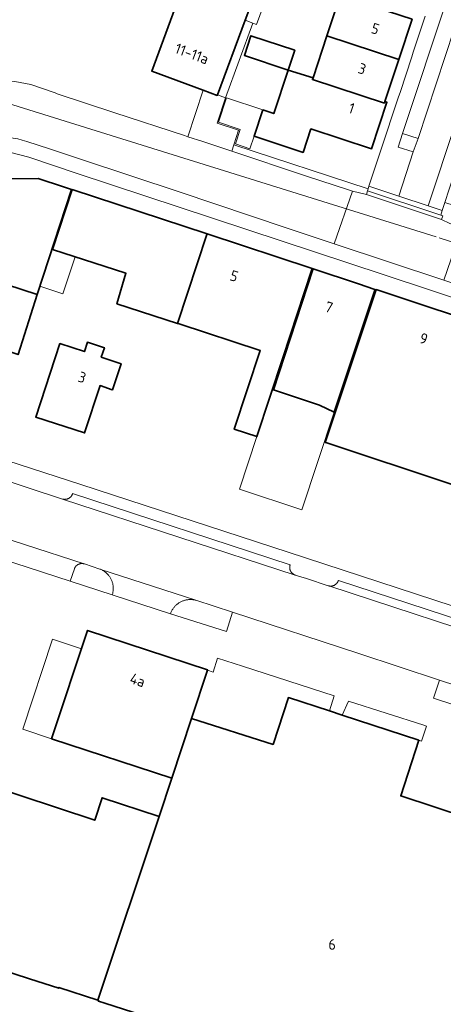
# Model space of a CAD drawing. Header units: metres. Extents: x 149984 to 156489, y 469398 to 478068.
# Tile 797 of 854: x 154746 to 154800, y 473813 to 473938. Entities that reach past the tile are written whole.
import ezdxf
from ezdxf.enums import TextEntityAlignment as Align

# ---------------------------------------------------------------- set-up
doc = ezdxf.new("R2010")
doc.units = ezdxf.units.M
doc.header["$LTSCALE"] = 0.75
for name, color, linetype, lineweight in [('B-WE-GR-BEPLANTING_CULTUUR_HEESTERS-GV', 252, 'Continuous', 18), ('B-WE-GR-GROENVOORZIENING-GV', 252, 'Continuous', 18), ('B-WE-KW-KUNSTWERK_DUIKER-G', 6, 'Continuous', 18), ('B-WE-OG-BEBOUWING-GV', 6, 'Continuous', 35), ('B-WE-OG-BEBOUWING-T18', 1, 'Continuous', 18), ('B-WE-OG-BEBOUWING_LUIFEL-GV', 6, 'Continuous', 18), ('B-WE-OG-BEBOUWING_OVERBOUWING-GV', 6, 'Continuous', 18), ('B-WE-OG-TERREIN_BEGROEID-GV', 252, 'Continuous', 18), ('B-WE-OG-TERREIN_ERF-GV', 252, 'Continuous', 18), ('B-WE-VH-GESLOTENVERHARDING_ASFALT-GV', 252, 'Continuous', 18), ('B-WE-VH-OPENVERHARDING-GV', 252, 'Continuous', 18), ('B-WE-VH-OPENVERHARDING_BETONSTRAATSTEEN-GV', 252, 'Continuous', 18), ('B-WE-VH-OPENVERHARDING_STRAATBAKSTEEN-GV', 252, 'Continuous', 18), ('B-WE-VH-OPENVERHARDING_TEGEL-GV', 252, 'Continuous', 18)]:
    doc.layers.add(name, color=color, linetype=linetype, lineweight=lineweight)
doc.styles.add('NLCS-ISO-M750-T18', font='NLCS-ISO.ttf', dxfattribs={"height": 1.35})

msp = doc.modelspace()

# ---------------------------------------------------------------- linework, layer by layer
at = {"layer": 'B-WE-GR-BEPLANTING_CULTUUR_HEESTERS-GV', "flags": 128}
msp.add_lwpolyline([(154788.56, 473916.506), (154790.343, 473916.057), (154790.485, 473916.538), (154790.558, 473916.782), (154773.563, 473922.365), (154773.304, 473921.547), (154782.616, 473918.454), (154788.183, 473916.601)], close=True, dxfattribs=at)
at = {"layer": 'B-WE-GR-GROENVOORZIENING-GV', "flags": 128}
msp.add_lwpolyline([(154796.277, 473921.485), (154796.888, 473923.174), (154794.928, 473923.802), (154794.383, 473922.081)], close=True, dxfattribs=at)
at = {"layer": 'B-WE-KW-KUNSTWERK_DUIKER-G', "flags": 128}
for points in [[(154739.655, 473929.262), (154799.188, 473910.696)], [(154799.548, 473910.584), (154851.239, 473893.958)]]:
    msp.add_lwpolyline(points, dxfattribs=at)
at = {"layer": 'B-WE-OG-BEBOUWING-GV', "flags": 128}
for points in [[(154769.644, 473929.304), (154771.451, 473928.634), (154771.478, 473928.706), (154774.996, 473938.164), (154777.548, 473945.026), (154782.861, 473959.311), (154777.627, 473964.848), (154775.838, 473960.061), (154774.882, 473960.418), (154770.16, 473947.787), (154772.202, 473947.024), (154771.329, 473944.691), (154768.354, 473945.784), (154768.278, 473945.578), (154762.937, 473947.539), (154760.796, 473941.71), (154766.126, 473939.753), (154763.149, 473931.712)], [(154794.434, 473933.166), (154796.126, 473938.294), (154787.023, 473941.303), (154785.333, 473936.174)], [(154780.435, 473931.851), (154781.263, 473934.352), (154775.707, 473936.192), (154774.879, 473933.691)], [(154783.576, 473930.844), (154783.508, 473930.636), (154792.615, 473927.651), (154792.677, 473927.841), (154794.434, 473933.166), (154785.333, 473936.174)], [(154783.508, 473930.636), (154783.576, 473930.844), (154780.435, 473931.851), (154778.605, 473926.325), (154777.209, 473926.787), (154776.104, 473923.444), (154782.311, 473921.409), (154783.303, 473924.386), (154791, 473921.862), (154792.942, 473927.753), (154792.677, 473927.841), (154792.615, 473927.651)], [(154752.995, 473916.704), (154752.996, 473916.708), (154751.958, 473917.049), (154748.74, 473918.106), (154738.69, 473918.047), (154735.31, 473907.748), (154742.952, 473905.478), (154742.189, 473902.911), (154743.971, 473902.326), (154744.735, 473904.654), (154748.62, 473903.379)], [(154767.682, 473903.547), (154770.135, 473911.006), (154770.157, 473911.073), (154753.044, 473916.692), (154753.043, 473916.688), (154750.549, 473909.092), (154759.869, 473906.076), (154758.725, 473902.227), (154766.426, 473899.727)], [(154783.444, 473906.582), (154783.482, 473906.698), (154770.157, 473911.073), (154770.135, 473911.006), (154767.682, 473903.547), (154766.426, 473899.727), (154766.629, 473899.66), (154776.882, 473896.291), (154773.597, 473886.316), (154776.46, 473885.373), (154779.745, 473895.35)], [(154791.386, 473903.941), (154791.412, 473904.02), (154789.35, 473904.75), (154783.596, 473906.66), (154783.558, 473906.544), (154778.553, 473891.297), (154784.399, 473889.354), (154786.265, 473888.487)], [(154742.189, 473902.911), (154741.588, 473900.886), (154736.768, 473902.317), (154734.747, 473896.103), (154733.796, 473896.412), (154732.188, 473891.467), (154736.634, 473890.006), (154736.946, 473890.956), (154740.221, 473889.879), (154740.392, 473889.823), (154742.689, 473896.931), (154746.201, 473895.766), (154748.62, 473903.379), (154744.735, 473904.654), (154743.971, 473902.326)], [(154807.667, 473898.529), (154807.709, 473898.657), (154791.566, 473904.015), (154791.526, 473903.895), (154785.135, 473884.641), (154785.211, 473884.616), (154801.068, 473879.336), (154801.281, 473879.265)], [(154758.176, 473891.298), (154759.266, 473894.613), (154756.745, 473895.464), (154757.15, 473896.646), (154755.001, 473897.348), (154754.615, 473896.164), (154751.519, 473897.179), (154748.455, 473887.852), (154754.64, 473885.847), (154756.608, 473891.842), (154758.145, 473891.309)], [(154768.198, 473849.656), (154770.192, 473855.752), (154770.211, 473855.811), (154755.005, 473860.816), (154750.464, 473847.081), (154765.693, 473842.06)], [(154797, 473846.888), (154787.289, 473850.068), (154785.651, 473850.604), (154780.464, 473852.303), (154778.521, 473846.364), (154768.198, 473849.656), (154765.693, 473842.06), (154764.099, 473837.224), (154756.306, 473813.948), (154756.413, 473813.913), (154756.379, 473813.809), (154757.179, 473813.553), (154766.666, 473810.523), (154765.169, 473805.974), (154798.857, 473794.882), (154808.859, 473825.257), (154811.662, 473833.769), (154811.805, 473834.204), (154811.729, 473834.229), (154794.688, 473839.829)], [(154764.099, 473837.224), (154756.853, 473839.608), (154755.926, 473836.754), (154741.705, 473841.433), (154734.935, 473820.856), (154734.917, 473820.8), (154740.23, 473819.07), (154747.643, 473816.656), (154751.358, 473815.446), (154751.391, 473815.55), (154756.306, 473813.948)]]:
    msp.add_lwpolyline(points, close=True, dxfattribs=at)
at = {"layer": 'B-WE-OG-BEBOUWING_LUIFEL-GV', "flags": 128}
for points in [[(154776.46, 473885.373), (154774.252, 473878.709), (154782.157, 473876.09), (154786.265, 473888.487), (154784.399, 473889.354), (154778.553, 473891.297), (154778.424, 473891.339)], [(154750.464, 473847.081), (154754.232, 473858.478), (154750.567, 473859.689), (154746.8, 473848.293)]]:
    msp.add_lwpolyline(points, close=True, dxfattribs=at)
at = {"layer": 'B-WE-OG-BEBOUWING_OVERBOUWING-GV', "flags": 128}
for points in [[(154771.593, 473925.219), (154774.356, 473924.306), (154773.751, 473922.474), (154775.583, 473921.868), (154776.104, 473923.444), (154777.209, 473926.787), (154772.614, 473928.306)], [(154750.501, 473909.108), (154748.977, 473904.466), (154751.858, 473903.487), (154753.445, 473908.155)]]:
    msp.add_lwpolyline(points, close=True, dxfattribs=at)
at = {"layer": 'B-WE-OG-TERREIN_BEGROEID-GV', "flags": 128}
for points in [[(154828.963, 473905.792), (154800.263, 473915.073), (154799.923, 473914.041), (154799.749, 473913.454), (154800.018, 473913.374), (154799.855, 473912.891)], [(154799.855, 473912.891), (154800.895, 473912.39), (154802.448, 473911.853), (154808.541, 473909.832), (154814.238, 473907.899)]]:
    msp.add_lwpolyline(points, dxfattribs=at)
for points in [[(154758.248, 473865.774), (154758.259, 473865.865), (154758.267, 473865.955), (154758.271, 473866.046), (154758.272, 473866.138), (154758.271, 473866.229), (154758.266, 473866.32), (154758.258, 473866.411), (154758.246, 473866.501), (154758.232, 473866.591), (154758.214, 473866.681), (154758.193, 473866.769), (154758.17, 473866.858), (154758.143, 473866.945), (154758.113, 473867.031), (154758.08, 473867.116), (154758.045, 473867.2), (154758.006, 473867.282), (154757.964, 473867.364), (154757.92, 473867.443), (154757.873, 473867.521), (154757.823, 473867.598), (154757.771, 473867.673), (154757.716, 473867.745), (154757.659, 473867.816), (154757.599, 473867.885), (154757.537, 473867.952), (154757.472, 473868.016), (154757.405, 473868.078), (154757.337, 473868.138), (154757.266, 473868.195), (154757.193, 473868.25), (154757.118, 473868.303), (154757.042, 473868.352), (154756.964, 473868.399), (154756.884, 473868.444), (154756.803, 473868.485), (154756.72, 473868.524), (154756.636, 473868.559), (154756.551, 473868.592), (154754.621, 473869.231), (154754.588, 473869.242), (154754.579, 473869.245), (154754.555, 473869.252), (154754.522, 473869.26), (154754.488, 473869.268), (154754.454, 473869.274), (154754.42, 473869.279), (154754.385, 473869.283), (154754.351, 473869.286), (154754.316, 473869.287), (154754.282, 473869.288), (154754.247, 473869.287), (154754.212, 473869.285), (154754.178, 473869.282), (154754.144, 473869.277), (154754.11, 473869.272), (154754.076, 473869.265), (154754.042, 473869.257), (154754.009, 473869.248), (154753.976, 473869.238), (154753.943, 473869.226), (154753.911, 473869.214), (154753.879, 473869.2), (154753.848, 473869.185), (154753.817, 473869.17), (154753.787, 473869.153), (154753.757, 473869.135), (154753.728, 473869.116), (154753.7, 473869.096), (154753.672, 473869.075), (154753.645, 473869.053), (154753.619, 473869.031), (154753.594, 473869.007), (154753.569, 473868.983), (154753.546, 473868.957), (154753.523, 473868.931), (154753.501, 473868.904), (154753.481, 473868.877), (154753.461, 473868.849), (154753.442, 473868.82), (154753.424, 473868.79), (154753.407, 473868.76), (154753.391, 473868.729), (154753.377, 473868.698), (154753.363, 473868.666), (154753.35, 473868.634), (154753.339, 473868.601), (154752.816, 473867.045), (154758.147, 473865.33), (154758.173, 473865.417), (154758.197, 473865.505), (154758.217, 473865.594), (154758.234, 473865.684)], [(154765.658, 473863.267), (154765.617, 473863.184), (154765.579, 473863.099), (154765.544, 473863.013), (154765.512, 473862.926), (154772.628, 473860.68), (154773.389, 473863.107), (154768.719, 473864.638), (154768.629, 473864.66), (154768.538, 473864.678), (154768.446, 473864.694), (154768.354, 473864.706), (154768.262, 473864.715), (154768.169, 473864.721), (154768.076, 473864.724), (154767.983, 473864.723), (154767.89, 473864.72), (154767.798, 473864.713), (154767.705, 473864.702), (154767.614, 473864.689), (154767.522, 473864.673), (154767.431, 473864.653), (154767.341, 473864.63), (154767.252, 473864.604), (154767.164, 473864.575), (154767.077, 473864.543), (154766.991, 473864.508), (154766.906, 473864.47), (154766.823, 473864.429), (154766.741, 473864.386), (154766.66, 473864.339), (154766.582, 473864.29), (154766.505, 473864.238), (154766.429, 473864.183), (154766.356, 473864.126), (154766.285, 473864.066), (154766.216, 473864.004), (154766.149, 473863.94), (154766.085, 473863.873), (154766.022, 473863.804), (154765.963, 473863.733), (154765.905, 473863.66), (154765.851, 473863.585), (154765.798, 473863.508), (154765.749, 473863.429), (154765.702, 473863.349)]]:
    msp.add_lwpolyline(points, close=True, dxfattribs=at)
at = {"layer": 'B-WE-OG-TERREIN_ERF-GV', "flags": 128}
for points in [[(154784.126, 473958.53), (154776.433, 473937.629), (154775.957, 473937.806), (154772.498, 473928.338), (154771.448, 473925.113), (154774.129, 473924.218), (154773.563, 473922.365), (154790.558, 473916.782), (154790.656, 473917.116), (154792.127, 473921.556), (154794.391, 473928.449), (154794.596, 473929.012), (154796.098, 473933.521), (154796.272, 473934.114), (154797.801, 473938.681)], [(154796.126, 473938.294), (154794.434, 473933.166), (154792.677, 473927.841), (154792.942, 473927.753), (154791, 473921.862), (154783.303, 473924.386), (154782.311, 473921.409), (154776.104, 473923.444), (154775.583, 473921.868), (154773.751, 473922.474), (154774.356, 473924.306), (154771.593, 473925.219), (154772.614, 473928.306), (154777.209, 473926.787), (154778.605, 473926.325), (154780.435, 473931.851), (154783.576, 473930.844), (154785.333, 473936.174), (154787.023, 473941.303)], [(154747.84, 473929.993), (154750.919, 473928.941), (154751.169, 473928.844), (154758.483, 473926.408), (154767.304, 473923.53), (154767.709, 473923.397), (154769.644, 473929.304), (154763.149, 473931.712), (154766.126, 473939.753)], [(154811.464, 473899.623), (154792.474, 473905.91), (154753.709, 473918.745), (154747.567, 473920.804), (154745.29, 473921.397), (154743.195, 473921.59), (154741.938, 473921.487), (154739.673, 473921.169), (154738.766, 473921.022), (154738.704, 473918.608), (154730.178, 473918.307)], [(154738.69, 473918.047), (154748.74, 473918.106), (154751.958, 473917.049), (154752.996, 473916.708), (154752.995, 473916.704), (154753.043, 473916.688), (154753.044, 473916.692), (154770.157, 473911.073), (154783.482, 473906.698), (154783.444, 473906.582), (154783.558, 473906.544), (154783.596, 473906.66), (154789.35, 473904.75), (154791.412, 473904.02), (154791.386, 473903.941), (154791.526, 473903.895)], [(154801.068, 473879.336), (154785.211, 473884.616), (154785.135, 473884.641), (154791.526, 473903.895), (154791.386, 473903.941), (154786.265, 473888.487), (154784.399, 473889.354), (154778.553, 473891.297), (154783.558, 473906.544), (154783.444, 473906.582), (154779.745, 473895.35), (154776.46, 473885.373), (154773.597, 473886.316), (154776.882, 473896.291), (154766.629, 473899.66), (154766.426, 473899.727), (154758.725, 473902.227), (154759.869, 473906.076), (154750.549, 473909.092), (154753.043, 473916.688), (154752.995, 473916.704), (154748.62, 473903.379), (154746.201, 473895.766)], [(154791.526, 473903.895), (154791.566, 473904.015), (154807.709, 473898.657), (154807.667, 473898.529), (154817.187, 473895.393), (154821.793, 473893.838), (154824.453, 473892.946), (154824.466, 473892.983), (154835.797, 473889.175), (154844.026, 473886.31), (154844.213, 473886.885), (154839.847, 473898.509)], [(154731.416, 473884.219), (154735.802, 473882.678), (154736.074, 473882.718), (154736.345, 473882.767), (154736.614, 473882.826), (154736.881, 473882.894), (154737.145, 473882.972), (154737.406, 473883.059), (154737.664, 473883.155), (154737.814, 473883.313), (154737.96, 473883.475), (154738.1, 473883.642), (154738.234, 473883.814), (154738.363, 473883.99), (154738.486, 473884.169), (154738.604, 473884.353), (154754.162, 473879.309), (154780.417, 473870.726), (154817.442, 473858.591), (154829.658, 473854.614), (154849.316, 473848.186), (154888.666, 473835.279)], [(154815.977, 473846.582), (154798.839, 473852.227), (154799.599, 473854.515), (154789.363, 473857.87), (154773.389, 473863.107), (154772.628, 473860.68), (154765.512, 473862.926), (154758.147, 473865.33), (154752.816, 473867.045), (154738.609, 473871.659)], [(154741.705, 473841.433), (154755.926, 473836.754), (154756.853, 473839.608), (154764.099, 473837.224), (154765.693, 473842.06), (154750.464, 473847.081), (154755.005, 473860.816), (154770.211, 473855.811), (154770.192, 473855.752), (154770.907, 473855.517), (154771.491, 473857.296), (154774.63, 473856.297), (154786.27, 473852.53), (154785.651, 473850.604), (154787.289, 473850.068), (154788.05, 473851.83), (154797.613, 473848.781), (154797.932, 473848.679), (154797.331, 473846.78), (154797, 473846.888), (154794.688, 473839.829), (154811.729, 473834.229)], [(154766.666, 473810.523), (154757.179, 473813.553), (154756.379, 473813.809), (154756.413, 473813.913), (154756.306, 473813.948), (154751.391, 473815.55), (154751.358, 473815.446), (154747.643, 473816.656), (154740.23, 473819.07)]]:
    msp.add_lwpolyline(points, dxfattribs=at)
for points in [[(154780.435, 473931.851), (154774.879, 473933.691), (154775.707, 473936.192), (154781.263, 473934.352)], [(154758.145, 473891.309), (154756.608, 473891.842), (154754.64, 473885.847), (154748.455, 473887.852), (154751.519, 473897.179), (154754.615, 473896.164), (154755.001, 473897.348), (154757.15, 473896.646), (154756.745, 473895.464), (154759.266, 473894.613), (154758.176, 473891.298)], [(154770.192, 473855.752), (154768.198, 473849.656), (154778.521, 473846.364), (154780.464, 473852.303), (154785.651, 473850.604), (154786.27, 473852.53), (154774.63, 473856.297), (154771.491, 473857.296), (154770.907, 473855.517)], [(154787.289, 473850.068), (154797, 473846.888), (154797.331, 473846.78), (154797.932, 473848.679), (154797.613, 473848.781), (154788.05, 473851.83)]]:
    msp.add_lwpolyline(points, close=True, dxfattribs=at)
at = {"layer": 'B-WE-OG-TERREIN_ERF-GV'}
msp.add_lwpolyline([(154742.318, 473930.588, -0.0686184), (154747.84, 473929.993)], format="xyb", dxfattribs=at)
at = {"layer": 'B-WE-VH-GESLOTENVERHARDING_ASFALT-GV'}
for points in [[(154747.84, 473929.993, 0.0686184), (154742.318, 473930.588)], [(154742.61, 473923.387, -0.1017381), (154747.308, 473922.775)]]:
    msp.add_lwpolyline(points, format="xyb", dxfattribs=at)
at = {"layer": 'B-WE-VH-GESLOTENVERHARDING_ASFALT-GV', "flags": 128}
msp.add_lwpolyline([(154747.308, 473922.775), (154750.18, 473921.849), (154754.253, 473920.498), (154766.737, 473916.357), (154780.194, 473911.833), (154786.249, 473909.803), (154788.56, 473916.506), (154788.183, 473916.601), (154782.616, 473918.454), (154773.304, 473921.547), (154769.611, 473922.774), (154767.709, 473923.397), (154767.304, 473923.53), (154758.483, 473926.408), (154751.169, 473928.844), (154750.919, 473928.941), (154747.84, 473929.993)], dxfattribs=at)
msp.add_lwpolyline([(154786.249, 473909.803), (154800.143, 473905.206), (154802.448, 473911.853), (154800.895, 473912.39), (154799.855, 473912.891), (154790.343, 473916.057), (154788.56, 473916.506)], close=True, dxfattribs=at)
at = {"layer": 'B-WE-VH-OPENVERHARDING-GV', "flags": 128}
for points in [[(154799.855, 473912.891), (154800.018, 473913.374), (154799.749, 473913.454), (154799.534, 473913.518), (154790.485, 473916.538), (154790.343, 473916.057)], [(154799.534, 473913.518), (154799.749, 473913.454), (154799.923, 473914.041), (154798.184, 473914.618), (154794.427, 473915.859), (154790.656, 473917.116), (154790.558, 473916.782), (154790.485, 473916.538)]]:
    msp.add_lwpolyline(points, close=True, dxfattribs=at)
at = {"layer": 'B-WE-VH-OPENVERHARDING_BETONSTRAATSTEEN-GV', "flags": 128}
for points in [[(154888.917, 473832.602), (154867.01, 473839.795), (154865.106, 473840.43), (154853.311, 473844.282), (154850.456, 473845.217), (154836.111, 473849.901), (154834.41, 473850.48), (154826.975, 473852.902), (154825.232, 473853.468), (154822.473, 473854.364), (154814.6, 473856.937), (154813.227, 473857.4), (154809.764, 473858.521), (154785.565, 473866.461), (154785.531, 473866.47), (154785.498, 473866.481), (154782.729, 473867.387), (154781.307, 473867.829), (154751.849, 473877.468), (154742.858, 473880.411), (154742.823, 473880.422), (154735.802, 473882.678), (154731.416, 473884.219)], [(154888.666, 473835.279), (154849.316, 473848.186), (154829.658, 473854.614), (154817.442, 473858.591), (154780.417, 473870.726), (154754.162, 473879.309), (154738.604, 473884.353)], [(154742.858, 473880.411), (154751.849, 473877.468), (154751.882, 473877.458), (154751.916, 473877.45), (154751.95, 473877.443), (154751.984, 473877.437), (154752.019, 473877.432), (154752.053, 473877.428), (154752.088, 473877.426), (154752.123, 473877.425), (154752.158, 473877.425), (154752.192, 473877.426), (154752.227, 473877.428), (154752.262, 473877.431), (154752.296, 473877.436), (154752.33, 473877.442), (154752.364, 473877.449), (154752.398, 473877.457), (154752.432, 473877.467), (154752.465, 473877.477), (154752.498, 473877.489), (154752.53, 473877.501), (154752.562, 473877.515), (154752.593, 473877.53), (154752.624, 473877.546), (154752.654, 473877.563), (154752.684, 473877.581), (154752.713, 473877.6), (154752.742, 473877.62), (154752.769, 473877.641), (154752.796, 473877.663), (154752.822, 473877.686), (154752.848, 473877.71), (154752.872, 473877.734), (154752.896, 473877.76), (154752.919, 473877.786), (154752.941, 473877.813), (154752.962, 473877.841), (154752.982, 473877.869), (154753.001, 473877.898), (154753.019, 473877.928), (154753.036, 473877.958), (154753.052, 473877.989), (154753.067, 473878.021), (154753.08, 473878.053), (154753.093, 473878.085), (154753.105, 473878.118), (154753.115, 473878.151), (154780.683, 473869.144), (154780.671, 473869.11), (154780.661, 473869.076), (154780.652, 473869.041), (154780.644, 473869.006), (154780.638, 473868.97), (154780.632, 473868.935), (154780.628, 473868.899), (154780.625, 473868.863), (154780.623, 473868.827), (154780.623, 473868.792), (154780.624, 473868.756), (154780.626, 473868.72), (154780.629, 473868.684), (154780.634, 473868.648), (154780.64, 473868.613), (154780.647, 473868.578), (154780.655, 473868.543), (154780.665, 473868.508), (154780.675, 473868.474), (154780.687, 473868.44), (154780.7, 473868.406), (154780.715, 473868.373), (154780.73, 473868.341), (154780.747, 473868.309), (154780.764, 473868.278), (154780.783, 473868.247), (154780.803, 473868.217), (154780.824, 473868.188), (154780.845, 473868.159), (154780.868, 473868.131), (154780.892, 473868.104), (154780.917, 473868.078), (154780.942, 473868.053), (154780.969, 473868.029), (154780.996, 473868.005), (154781.024, 473867.983), (154781.053, 473867.962), (154781.083, 473867.941), (154781.113, 473867.922), (154781.144, 473867.904), (154781.175, 473867.886), (154781.207, 473867.87), (154781.24, 473867.855), (154781.273, 473867.842), (154781.307, 473867.829), (154782.729, 473867.387), (154785.498, 473866.481), (154785.531, 473866.47), (154785.565, 473866.461), (154785.599, 473866.453), (154785.633, 473866.446), (154785.668, 473866.44), (154785.702, 473866.435), (154785.737, 473866.432), (154785.772, 473866.429), (154785.807, 473866.428), (154785.842, 473866.429), (154785.877, 473866.43), (154785.912, 473866.432), (154785.947, 473866.436), (154785.981, 473866.441), (154786.016, 473866.447), (154786.05, 473866.455), (154786.084, 473866.463), (154786.117, 473866.473), (154786.151, 473866.484), (154786.184, 473866.496), (154786.216, 473866.509), (154786.248, 473866.523), (154786.279, 473866.539), (154786.31, 473866.555), (154786.34, 473866.573), (154786.37, 473866.591), (154786.399, 473866.611), (154786.427, 473866.631), (154786.455, 473866.653), (154786.482, 473866.675), (154786.508, 473866.699), (154786.533, 473866.723), (154786.557, 473866.748), (154786.581, 473866.774), (154786.603, 473866.801), (154786.625, 473866.828), (154786.646, 473866.857), (154786.665, 473866.886), (154786.684, 473866.915), (154786.701, 473866.945), (154786.718, 473866.976), (154786.733, 473867.008), (154786.748, 473867.04), (154786.761, 473867.072), (154786.773, 473867.105), (154786.784, 473867.138), (154809.131, 473859.837)], [(154728.272, 473877.84), (154730.051, 473877.203), (154739.431, 473874.168), (154754.579, 473869.245), (154754.588, 473869.242), (154754.621, 473869.231), (154756.551, 473868.592), (154768.719, 473864.638), (154773.389, 473863.107), (154789.363, 473857.87), (154799.599, 473854.515), (154819.501, 473847.99), (154825.738, 473845.939), (154827.614, 473845.314), (154830.343, 473844.442), (154843.284, 473840.227), (154847.383, 473838.888), (154859.857, 473834.801), (154861.765, 473834.168), (154877.363, 473829.058)], [(154738.609, 473871.659), (154752.816, 473867.045), (154753.339, 473868.601), (154753.35, 473868.634), (154753.363, 473868.666), (154753.377, 473868.698), (154753.391, 473868.729), (154753.407, 473868.76), (154753.424, 473868.79), (154753.442, 473868.82), (154753.461, 473868.849), (154753.481, 473868.877), (154753.501, 473868.904), (154753.523, 473868.931), (154753.546, 473868.957), (154753.569, 473868.983), (154753.594, 473869.007), (154753.619, 473869.031), (154753.645, 473869.053), (154753.672, 473869.075), (154753.7, 473869.096), (154753.728, 473869.116), (154753.757, 473869.135), (154753.787, 473869.153), (154753.817, 473869.17), (154753.848, 473869.185), (154753.879, 473869.2), (154753.911, 473869.214), (154753.943, 473869.226), (154753.976, 473869.238), (154754.009, 473869.248), (154754.042, 473869.257), (154754.076, 473869.265), (154754.11, 473869.272), (154754.144, 473869.277), (154754.178, 473869.282), (154754.212, 473869.285), (154754.247, 473869.287), (154754.282, 473869.288), (154754.316, 473869.287), (154754.351, 473869.286), (154754.385, 473869.283), (154754.42, 473869.279), (154754.454, 473869.274), (154754.488, 473869.268), (154754.522, 473869.26), (154754.555, 473869.252), (154754.579, 473869.245), (154739.431, 473874.168)], [(154809.131, 473859.837), (154786.784, 473867.138), (154786.773, 473867.105), (154786.761, 473867.072), (154786.748, 473867.04), (154786.733, 473867.008), (154786.718, 473866.976), (154786.701, 473866.945), (154786.684, 473866.915), (154786.665, 473866.886), (154786.646, 473866.857), (154786.625, 473866.828), (154786.603, 473866.801), (154786.581, 473866.774), (154786.557, 473866.748), (154786.533, 473866.723), (154786.508, 473866.699), (154786.482, 473866.675), (154786.455, 473866.653), (154786.427, 473866.631), (154786.399, 473866.611), (154786.37, 473866.591), (154786.34, 473866.573), (154786.31, 473866.555), (154786.279, 473866.539), (154786.248, 473866.523), (154786.216, 473866.509), (154786.184, 473866.496), (154786.151, 473866.484), (154786.117, 473866.473), (154786.084, 473866.463), (154786.05, 473866.455), (154786.016, 473866.447), (154785.981, 473866.441), (154785.947, 473866.436), (154785.912, 473866.432), (154785.877, 473866.43), (154785.842, 473866.429), (154785.807, 473866.428), (154785.772, 473866.429), (154785.737, 473866.432), (154785.702, 473866.435), (154785.668, 473866.44), (154785.633, 473866.446), (154785.599, 473866.453), (154785.565, 473866.461), (154809.764, 473858.521)], [(154819.501, 473847.99), (154799.599, 473854.515), (154798.839, 473852.227), (154815.977, 473846.582)]]:
    msp.add_lwpolyline(points, dxfattribs=at)
for points in [[(154780.969, 473868.029), (154780.942, 473868.053), (154780.917, 473868.078), (154780.892, 473868.104), (154780.868, 473868.131), (154780.845, 473868.159), (154780.824, 473868.188), (154780.803, 473868.217), (154780.783, 473868.247), (154780.764, 473868.278), (154780.747, 473868.309), (154780.73, 473868.341), (154780.715, 473868.373), (154780.7, 473868.406), (154780.687, 473868.44), (154780.675, 473868.474), (154780.665, 473868.508), (154780.655, 473868.543), (154780.647, 473868.578), (154780.64, 473868.613), (154780.634, 473868.648), (154780.629, 473868.684), (154780.626, 473868.72), (154780.624, 473868.756), (154780.623, 473868.792), (154780.623, 473868.827), (154780.625, 473868.863), (154780.628, 473868.899), (154780.632, 473868.935), (154780.638, 473868.97), (154780.644, 473869.006), (154780.652, 473869.041), (154780.661, 473869.076), (154780.671, 473869.11), (154780.683, 473869.144), (154753.115, 473878.151), (154753.105, 473878.118), (154753.093, 473878.085), (154753.08, 473878.053), (154753.067, 473878.021), (154753.052, 473877.989), (154753.036, 473877.958), (154753.019, 473877.928), (154753.001, 473877.898), (154752.982, 473877.869), (154752.962, 473877.841), (154752.941, 473877.813), (154752.919, 473877.786), (154752.896, 473877.76), (154752.872, 473877.734), (154752.848, 473877.71), (154752.822, 473877.686), (154752.796, 473877.663), (154752.769, 473877.641), (154752.742, 473877.62), (154752.713, 473877.6), (154752.684, 473877.581), (154752.654, 473877.563), (154752.624, 473877.546), (154752.593, 473877.53), (154752.562, 473877.515), (154752.53, 473877.501), (154752.498, 473877.489), (154752.465, 473877.477), (154752.432, 473877.467), (154752.398, 473877.457), (154752.364, 473877.449), (154752.33, 473877.442), (154752.296, 473877.436), (154752.262, 473877.431), (154752.227, 473877.428), (154752.192, 473877.426), (154752.158, 473877.425), (154752.123, 473877.425), (154752.088, 473877.426), (154752.053, 473877.428), (154752.019, 473877.432), (154751.984, 473877.437), (154751.95, 473877.443), (154751.916, 473877.45), (154751.882, 473877.458), (154751.849, 473877.468), (154781.307, 473867.829), (154781.273, 473867.842), (154781.24, 473867.855), (154781.207, 473867.87), (154781.175, 473867.886), (154781.144, 473867.904), (154781.113, 473867.922), (154781.083, 473867.941), (154781.053, 473867.962), (154781.024, 473867.983), (154780.996, 473868.005)], [(154765.617, 473863.184), (154765.658, 473863.267), (154765.702, 473863.349), (154765.749, 473863.429), (154765.798, 473863.508), (154765.851, 473863.585), (154765.905, 473863.66), (154765.963, 473863.733), (154766.022, 473863.804), (154766.085, 473863.873), (154766.149, 473863.94), (154766.216, 473864.004), (154766.285, 473864.066), (154766.356, 473864.126), (154766.429, 473864.183), (154766.505, 473864.238), (154766.582, 473864.29), (154766.66, 473864.339), (154766.741, 473864.386), (154766.823, 473864.429), (154766.906, 473864.47), (154766.991, 473864.508), (154767.077, 473864.543), (154767.164, 473864.575), (154767.252, 473864.604), (154767.341, 473864.63), (154767.431, 473864.653), (154767.522, 473864.673), (154767.614, 473864.689), (154767.705, 473864.702), (154767.798, 473864.713), (154767.89, 473864.72), (154767.983, 473864.723), (154768.076, 473864.724), (154768.169, 473864.721), (154768.262, 473864.715), (154768.354, 473864.706), (154768.446, 473864.694), (154768.538, 473864.678), (154768.629, 473864.66), (154768.719, 473864.638), (154756.551, 473868.592), (154756.636, 473868.559), (154756.72, 473868.524), (154756.803, 473868.485), (154756.884, 473868.444), (154756.964, 473868.399), (154757.042, 473868.352), (154757.118, 473868.303), (154757.193, 473868.25), (154757.266, 473868.195), (154757.337, 473868.138), (154757.405, 473868.078), (154757.472, 473868.016), (154757.537, 473867.952), (154757.599, 473867.885), (154757.659, 473867.816), (154757.716, 473867.745), (154757.771, 473867.673), (154757.823, 473867.598), (154757.873, 473867.521), (154757.92, 473867.443), (154757.964, 473867.364), (154758.006, 473867.282), (154758.045, 473867.2), (154758.08, 473867.116), (154758.113, 473867.031), (154758.143, 473866.945), (154758.17, 473866.858), (154758.193, 473866.769), (154758.214, 473866.681), (154758.232, 473866.591), (154758.246, 473866.501), (154758.258, 473866.411), (154758.266, 473866.32), (154758.271, 473866.229), (154758.272, 473866.138), (154758.271, 473866.046), (154758.267, 473865.955), (154758.259, 473865.865), (154758.248, 473865.774), (154758.234, 473865.684), (154758.217, 473865.594), (154758.197, 473865.505), (154758.173, 473865.417), (154758.147, 473865.33), (154765.512, 473862.926), (154765.544, 473863.013), (154765.579, 473863.099)]]:
    msp.add_lwpolyline(points, close=True, dxfattribs=at)
at = {"layer": 'B-WE-VH-OPENVERHARDING_STRAATBAKSTEEN-GV', "flags": 128}
for points in [[(154794.427, 473915.859), (154798.184, 473914.618), (154805.116, 473935.613), (154806.999, 473941.305), (154815.59, 473967.285), (154817.202, 473972.221), (154820.495, 473976.755), (154821.181, 473977.711), (154822.541, 473979.547), (154826.712, 473985.235), (154830.796, 473990.847), (154831.797, 473992.226), (154833.756, 473994.856), (154834.027, 473995.228), (154836.99, 473999.263), (154837.257, 473999.63), (154839.031, 474002.061)], [(154790.656, 473917.116), (154794.427, 473915.859), (154796.277, 473921.485), (154794.383, 473922.081), (154794.928, 473923.802), (154800.668, 473941.107), (154801.242, 473942.797), (154806.812, 473959.597), (154807.364, 473961.322), (154809.283, 473960.691), (154811.828, 473968.406)], [(154811.828, 473968.406), (154809.283, 473960.691), (154808.736, 473959.077), (154803.153, 473942.143), (154802.578, 473940.51), (154796.888, 473923.174), (154796.277, 473921.485), (154794.427, 473915.859)], [(154797.801, 473938.681), (154796.272, 473934.114), (154796.098, 473933.521), (154794.596, 473929.012), (154794.391, 473928.449), (154792.127, 473921.556), (154790.656, 473917.116)]]:
    msp.add_lwpolyline(points, dxfattribs=at)
for points in [[(154799.923, 473914.041), (154800.263, 473915.073), (154800.82, 473916.765), (154803.85, 473925.964), (154804.417, 473927.705), (154807.203, 473926.699), (154807.736, 473928.342), (154809.609, 473934.141), (154806.812, 473934.95), (154808.734, 473940.752), (154811.193, 473948.273), (154812.792, 473953.119), (154814.144, 473957.143), (154815.733, 473961.988), (154816.856, 473965.266), (154817.376, 473966.776), (154816.606, 473967.022), (154815.59, 473967.285), (154806.999, 473941.305), (154807.473, 473941.159), (154805.587, 473935.452), (154805.116, 473935.613), (154798.184, 473914.618)], [(154794.928, 473923.802), (154796.888, 473923.174), (154802.578, 473940.51), (154800.668, 473941.107)], [(154767.709, 473923.397), (154769.611, 473922.774), (154773.304, 473921.547), (154773.563, 473922.365), (154774.129, 473924.218), (154771.448, 473925.113), (154772.498, 473928.338), (154771.478, 473928.706), (154771.451, 473928.634), (154769.644, 473929.304)]]:
    msp.add_lwpolyline(points, close=True, dxfattribs=at)
at = {"layer": 'B-WE-VH-OPENVERHARDING_TEGEL-GV', "flags": 128}
for points in [[(154777.548, 473945.026), (154774.996, 473938.164), (154775.957, 473937.806), (154776.433, 473937.629), (154784.126, 473958.53), (154787.042, 473961.648), (154794.012, 473970.936), (154799.428, 473969.113), (154799.972, 473970.552), (154793.231, 473972.77), (154782.131, 473982.301), (154789.162, 473990.74), (154795.554, 473998.417), (154794.393, 473999.374), (154793.543, 473998.379), (154791.196, 473995.573), (154782.966, 473985.786), (154779.906, 473982.13), (154792.642, 473971.256), (154786.905, 473963.512), (154782.861, 473959.311)], [(154771.478, 473928.706), (154772.498, 473928.338), (154775.957, 473937.806), (154774.996, 473938.164)]]:
    msp.add_lwpolyline(points, close=True, dxfattribs=at)
for points in [[(154738.813, 473922.873), (154738.766, 473921.022), (154739.673, 473921.169), (154741.938, 473921.487), (154743.195, 473921.59), (154745.29, 473921.397), (154747.567, 473920.804), (154753.709, 473918.745), (154792.474, 473905.91), (154811.464, 473899.623)], [(154811.43, 473901.479), (154806.023, 473903.254), (154800.143, 473905.206), (154786.249, 473909.803), (154780.194, 473911.833), (154766.737, 473916.357), (154754.253, 473920.498), (154750.18, 473921.849), (154747.308, 473922.775)]]:
    msp.add_lwpolyline(points, dxfattribs=at)
at = {"layer": 'B-WE-VH-OPENVERHARDING_TEGEL-GV'}
msp.add_lwpolyline([(154747.308, 473922.775, 0.1017381), (154742.61, 473923.387)], format="xyb", dxfattribs=at)

# ---------------------------------------------------------------- texts
at = {"layer": 'B-WE-OG-BEBOUWING-T18', "style": 'NLCS-ISO-M750-T18'}
for s, rotation, p in [('5', 341.7, (154791.476, 473937.081)), ('11-11a', 339.7, (154768.23, 473933.915)), ('3', 341.7, (154789.798, 473932.007)), ('1', 341.7, (154788.46, 473927.002)), ('5', 341.9, (154773.585, 473905.737)), ('7', 341.7, (154785.596, 473901.782)), ('9', 341.7, (154797.601, 473897.797)), ('3', 341.9, (154754.322, 473892.894)), ('4a', 341.8, (154761.356, 473854.514))]:
    msp.add_text(s, height=1.35, rotation=rotation, dxfattribs=at).set_placement(p, align=Align.MIDDLE)
msp.add_text('6', height=1.35, dxfattribs=at).set_placement((154786, 473821), align=Align.MIDDLE)

doc.saveas('drawing.dxf')
